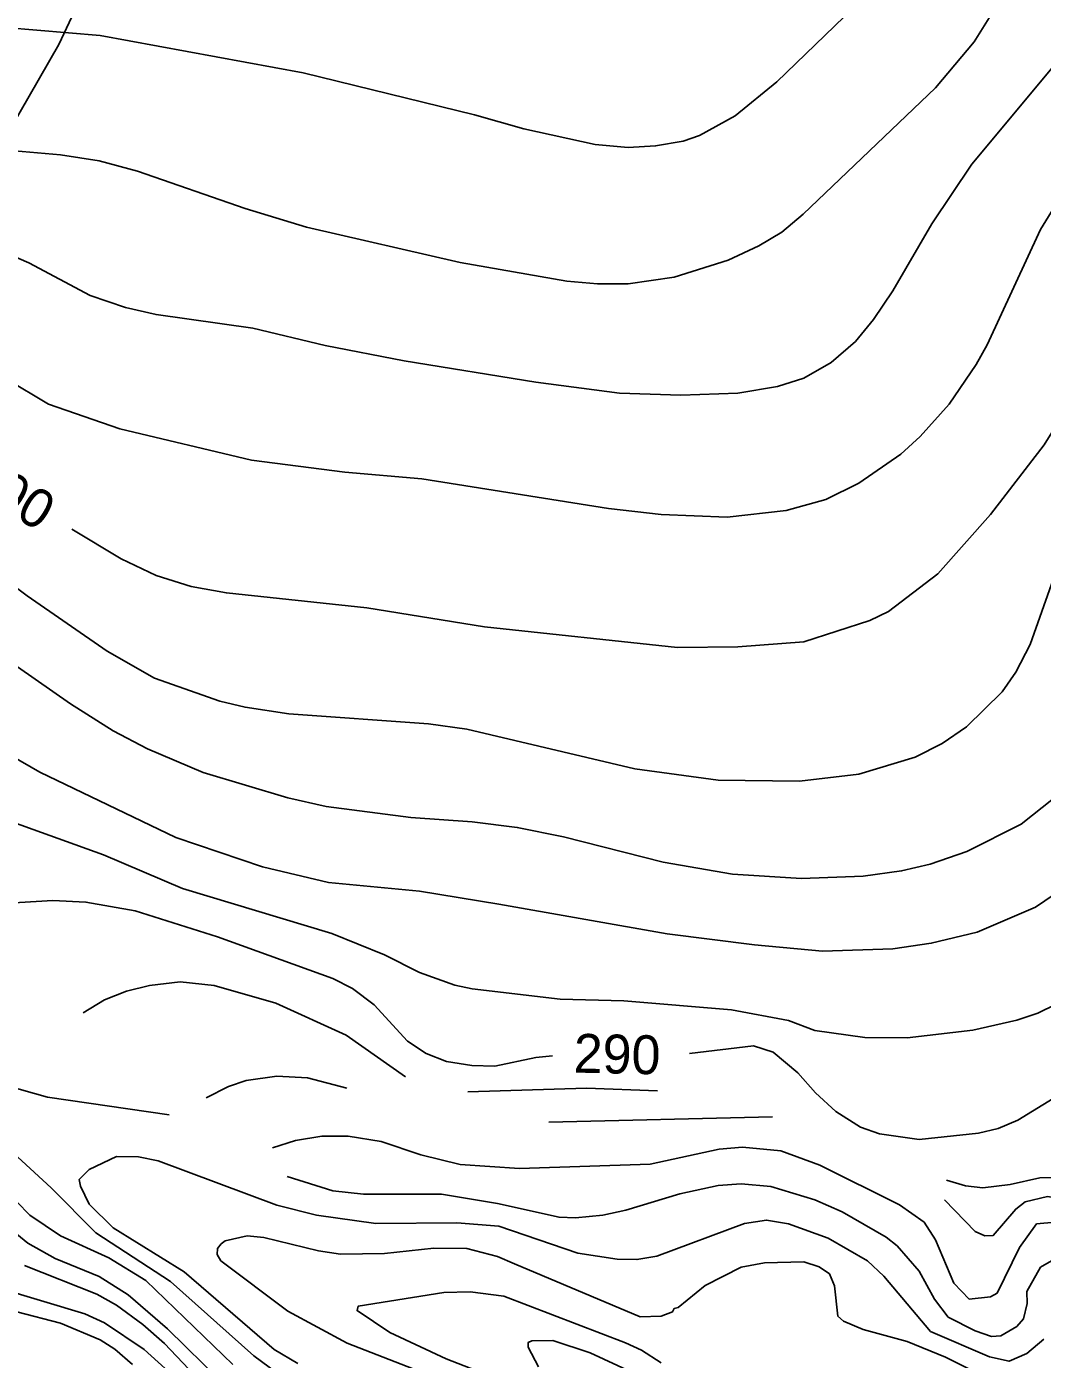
# Model space of a CAD drawing. Extents: x -555860 to -552701, y -1187050 to -1182291.
# Drawn here: x -553383.3 to -553122.2, y -1184316.2 to -1183973.8 of the extents above; entities that cross this region are included whole.
import ezdxf

# ---------------------------------------------------------------- set-up
doc = ezdxf.new("R2010")
doc.units = 0
for name, color, linetype in [('Level 30', 7, 'Continuous'), ('Level 40', 7, 'Continuous'), ('Level 41', 7, 'Continuous')]:
    doc.layers.add(name, color=color, linetype=linetype)

msp = doc.modelspace()

# ---------------------------------------------------------------- linework, layer by layer
at = {"layer": 'Level 30'}
msp.add_lwpolyline([(-553455.2, -1184339.18), (-553457.34, -1184298.75), (-553460.64, -1184285.51), (-553461, -1184255.83), (-553455.81, -1184248.05), (-553487.97, -1184199.04), (-553492.85, -1184195.99), (-553493.23, -1184195.76), (-553491.11, -1184190.16), (-553493.64, -1184183.74), (-553490.94, -1184181.75), (-553476.25, -1184171.6), (-553492.08, -1184151.48), (-553476.3, -1184131.9), (-553464.71, -1184117.46), (-553441.58, -1184088.62), (-553439.34, -1184081.56), (-553395.36, -1184013.54), (-553375.09, -1183978.34), (-553357.28, -1183940.3)], dxfattribs=at)
at = {"layer": 'Level 40'}
for points in [[(-553371.69, -1184102.92), (-553359.08, -1184110.54), (-553350.05, -1184114.78), (-553341.02, -1184117.6), (-553331.99, -1184119.29), (-553295.86, -1184123.1), (-553265.67, -1184128.01), (-553215.99, -1184133.26), (-553200.47, -1184133.12), (-553183.53, -1184131.85), (-553166.6, -1184126.35), (-553161.8, -1184124.09), (-553149.1, -1184114.35), (-553135.55, -1184099.11), (-553121.72, -1184081.19), (-553114.53, -1184069.62), (-553110.01, -1184059.46), (-553106.2, -1184049.02), (-553086.87, -1183973.94), (-553082.92, -1183963.22), (-553075.86, -1183947.13), (-553066.81, -1183929.62)], [(-553248.19, -1184238.21), (-553252.4, -1184238.68), (-553262.98, -1184240.93), (-553268.91, -1184240.72), (-553275.42, -1184239.68), (-553280.63, -1184237.6), (-553285.42, -1184234.44), (-553294.03, -1184225.13), (-553299.53, -1184220.9), (-553304.61, -1184218.35), (-553334.25, -1184207.63), (-553355.41, -1184201), (-553368.11, -1184198.74), (-553376.58, -1184198.32), (-553396.62, -1184199.53)], [(-553101.26, -1184233.55), (-553118.34, -1184248.55), (-553128.5, -1184254.76), (-553133.58, -1184256.88), (-553138.66, -1184258.15), (-553153.9, -1184259.7), (-553164.06, -1184258.29), (-553169, -1184256.6), (-553175.35, -1184252.51), (-553180.57, -1184247.71), (-553185.09, -1184242.63), (-553191.44, -1184237.26), (-553196.52, -1184235.71), (-553212.9, -1184237.65)], [(-553313.64, -1184317.28), (-553319.71, -1184313.75), (-553342.85, -1184293.71), (-553361.06, -1184282.42), (-553367.27, -1184276.35), (-553369.53, -1184271.7), (-553369.81, -1184270), (-553367.27, -1184267.46), (-553360.21, -1184264.08), (-553354.57, -1184264.22), (-553349.49, -1184265.21), (-553319.01, -1184276.64), (-553308.84, -1184279.18), (-553293.6, -1184281.29), (-553272.72, -1184281.15), (-553261.99, -1184282), (-553241.67, -1184288.91), (-553231.51, -1184290.47), (-553226.43, -1184290.61), (-553221.35, -1184289.76), (-553198.78, -1184281.29), (-553193.13, -1184280.45), (-553187.48, -1184281.43), (-553177.32, -1184285.1), (-553167.17, -1184290.89), (-553162.93, -1184294.84), (-553150.94, -1184309.09), (-553135.84, -1184315.58), (-553130.76, -1184316.71), (-553126.24, -1184314.74), (-553121.87, -1184311.07)], [(-553343.28, -1184322.64), (-553353.16, -1184313.75), (-553363.32, -1184306.83), (-553368.4, -1184304.58), (-553390.41, -1184297.94)]]:
    msp.add_lwpolyline(points, dxfattribs=at)
at = {"layer": 'Level 41'}
for points in [[(-553105.64, -1183911.57), (-553124.69, -1183926.24), (-553143.32, -1183942.33), (-553190.45, -1183987.91), (-553201.17, -1183996.66), (-553210.35, -1184001.74), (-553214.58, -1184003.15), (-553221.64, -1184004.42), (-553228.69, -1184004.85), (-553237.16, -1184004), (-553255.5, -1184000.05), (-553268.2, -1183996.38), (-553312.23, -1183985.66), (-553364.45, -1183976.06), (-553388.86, -1183973.94)], [(-553121.3, -1183950.09), (-553129.91, -1183961.81), (-553139.79, -1183977.61), (-553149.67, -1183989.47), (-553183.68, -1184021.92), (-553189.18, -1184026.58), (-553195.1, -1184030.11), (-553203.01, -1184033.77), (-553216.84, -1184038.15), (-553228.69, -1184039.84), (-553236.59, -1184039.84), (-553244.5, -1184039.14), (-553271.87, -1184034.34), (-553311.39, -1184025.31), (-553327.19, -1184020.51), (-553354.85, -1184010.91), (-553364.73, -1184008.23), (-553374.6, -1184006.68), (-553386.46, -1184005.69), (-553400.29, -1184005.41), (-553407.2, -1184006.4)], [(-553418.25, -1184024.92), (-553407.63, -1184026.01), (-553394.93, -1184029.26), (-553382.79, -1184034.48), (-553366.98, -1184042.81), (-553357.95, -1184045.91), (-553350.05, -1184047.75), (-553325.21, -1184051.27), (-553306.59, -1184055.65), (-553286.27, -1184059.6), (-553252.4, -1184065.1), (-553230.95, -1184067.93), (-553215.14, -1184068.49), (-553200.47, -1184067.93), (-553190.31, -1184066.23), (-553183.53, -1184064.11), (-553176.48, -1184060.02), (-553170.27, -1184054.66), (-553165.61, -1184049.02), (-553160.67, -1184041.68), (-553150.65, -1184024.46), (-553140.35, -1184009.08), (-553115.38, -1183979.16)], [(-553109.02, -1184003.58), (-553122.71, -1184025.87), (-553136.4, -1184055.51), (-553139.22, -1184060.59), (-553146.14, -1184070.75), (-553153.62, -1184079.07), (-553158.56, -1184083.59), (-553169.42, -1184091.07), (-553177.89, -1184095.3), (-553188.05, -1184098.12), (-553203.29, -1184099.82), (-553220.22, -1184099.11), (-553233.77, -1184097.56), (-553281.75, -1184089.94), (-553301.51, -1184088.25), (-553325.5, -1184085.14), (-553359.36, -1184077.1), (-553377.71, -1184070.75), (-553388.58, -1184064.26), (-553400.71, -1184053.96), (-553406.21, -1184050.43), (-553416.38, -1184047.04), (-553424.56, -1184045.63), (-553430.63, -1184043.65)], [(-553433.3, -1184085.51), (-553419.2, -1184093.18), (-553383.21, -1184120), (-553362.61, -1184134.25), (-553350.47, -1184141.17), (-553333.68, -1184147.09), (-553327.19, -1184148.64), (-553315.9, -1184150.34), (-553280.06, -1184152.88), (-553270.18, -1184154.29), (-553227, -1184164.45), (-553205.55, -1184167.41), (-553184.66, -1184167.69), (-553169.42, -1184165.86), (-553154.89, -1184161.49), (-553147.97, -1184157.96), (-553141.76, -1184153.72), (-553132.59, -1184144.69), (-553129.06, -1184139.61), (-553125.39, -1184132.56), (-553117.35, -1184109.98)], [(-553119.33, -1184172.07), (-553127.65, -1184178.7), (-553141.62, -1184185.76), (-553151.08, -1184189), (-553158.42, -1184190.7), (-553168.29, -1184192.11), (-553184.1, -1184192.67), (-553201.88, -1184191.54), (-553219.66, -1184188.44), (-553245.34, -1184181.95), (-553257.2, -1184179.55), (-553268.77, -1184178.14), (-553284.57, -1184177.01), (-553306.31, -1184174.19), (-553316.18, -1184171.93), (-553337.92, -1184165.44), (-553352.31, -1184159.37), (-553361.06, -1184154.71), (-553372.07, -1184147.8), (-553408.47, -1184122.4), (-553414.82, -1184118.87), (-553420.13, -1184116.71)], [(-553410.28, -1184148.73), (-553394.64, -1184156.97), (-553379.95, -1184165.38), (-553344.97, -1184182.09), (-553322.67, -1184189.71), (-553305.74, -1184193.66), (-553282.32, -1184195.92), (-553261.99, -1184199.3), (-553218.67, -1184206.93), (-553196.23, -1184209.75), (-553178.74, -1184211.3), (-553160.67, -1184210.73), (-553150.8, -1184209.32), (-553138.94, -1184206.5), (-553123.98, -1184200.01), (-553109.59, -1184190.27)], [(-553403.71, -1184175.32), (-553389, -1184177.43), (-553363.6, -1184186.6), (-553343.28, -1184195.21), (-553304.89, -1184206.78), (-553291.35, -1184212.29), (-553282.32, -1184216.8), (-553273.28, -1184220.05), (-553268.77, -1184221.04), (-553246.19, -1184223.72), (-553229.82, -1184224.14), (-553202.16, -1184226.4), (-553187.45, -1184229.2), (-553180.68, -1184231.75), (-553167.86, -1184233.57), (-553157, -1184233.6), (-553140.07, -1184231.62), (-553128.78, -1184229.08), (-553123.42, -1184227.25), (-553114.1, -1184222.73)], [(-553330.3, -1184317.56), (-553352.73, -1184295.97), (-553362.19, -1184290.18), (-553374.6, -1184284.54), (-553382.51, -1184279.18), (-553385.9, -1184275.79), (-553403.11, -1184252.08), (-553408.05, -1184246.44), (-553416.17, -1184239), (-553422.02, -1184231.62), (-553424.28, -1184224.85), (-553426.68, -1184203.68), (-553430.2, -1184195.21), (-553436.41, -1184185.33), (-553438.25, -1184180.82), (-553435, -1184180.25), (-553427.67, -1184182.51), (-553423.43, -1184185.48), (-553420.61, -1184188.3), (-553413.27, -1184198.88), (-553403.25, -1184216.1), (-553399.3, -1184221.04), (-553390.1, -1184228.5)], [(-553368.84, -1184227.16), (-553363.32, -1184223.86), (-553357.67, -1184221.6), (-553351.74, -1184220.19), (-553343.84, -1184219.2), (-553335.09, -1184220.19), (-553319.29, -1184224.71), (-553301.22, -1184232.89), (-553285.98, -1184243.61)], [(-553080.21, -1184232.15), (-553085.6, -1184239.66), (-553087.72, -1184244.04), (-553087.43, -1184248.55), (-553084.61, -1184255.61), (-553084.61, -1184258.71), (-553096.04, -1184273.39), (-553100.98, -1184278.61), (-553104.65, -1184278.75), (-553112.41, -1184275.79), (-553120.88, -1184274.38), (-553126.66, -1184275.79), (-553129.06, -1184277.62), (-553134.85, -1184284.4), (-553136.97, -1184284.54), (-553139.51, -1184283.41), (-553147.41, -1184275.22)], [(-553346.71, -1184253.41), (-553377.99, -1184248.84), (-553388.58, -1184245.87), (-553402.83, -1184240.65), (-553404.8, -1184240.23), (-553404.95, -1184241.64), (-553402.55, -1184246.3), (-553397.61, -1184253.35), (-553377, -1184272.12), (-553365.57, -1184283.69), (-553346.38, -1184296.25), (-553324.93, -1184315.3), (-553319.01, -1184319.68)], [(-553301.04, -1184246.57), (-553311.1, -1184243.9), (-553319.01, -1184243.47), (-553326.91, -1184244.6), (-553331.42, -1184246.16), (-553337.18, -1184249.02)], [(-553221.17, -1184247.26), (-553239.42, -1184246.58), (-553269.95, -1184247.49)], [(-553146.85, -1184270.21), (-553141.97, -1184271.68), (-553137.53, -1184272.12), (-553130.47, -1184271.27), (-553122.85, -1184269.58), (-553107.61, -1184269.16), (-553103.1, -1184268.31), (-553100.56, -1184266.9), (-553098.44, -1184262.38), (-553097.88, -1184259.56), (-553098.44, -1184249.54)], [(-553191.56, -1184253.91), (-553249.12, -1184255.3)], [(-553118.9, -1184281.01), (-553123.7, -1184281.43), (-553128.07, -1184287.5), (-553133.86, -1184299.21), (-553135.55, -1184300.2), (-553141.06, -1184300.77), (-553145.01, -1184296.68), (-553149.67, -1184285.53), (-553152.63, -1184281.01), (-553158.98, -1184276.5), (-553179.44, -1184266.33), (-553189.46, -1184262.67), (-553199.34, -1184261.68), (-553205.27, -1184262.24), (-553223.05, -1184266.05), (-553256.63, -1184267.18), (-553271.87, -1184266.19), (-553282.03, -1184263.65), (-553292.19, -1184260.27), (-553300.66, -1184258.86), (-553307.43, -1184258.86), (-553314.21, -1184259.98), (-553320.11, -1184261.9)], [(-553316.33, -1184269.21), (-553304.61, -1184272.97), (-553296.71, -1184273.81), (-553276.67, -1184273.81), (-553262.28, -1184276.21), (-553246.47, -1184279.74), (-553242.24, -1184279.88), (-553235.18, -1184279.18), (-553229.26, -1184277.91), (-553215.43, -1184273.67), (-553205.55, -1184271.55), (-553199.62, -1184271.13), (-553192, -1184271.84), (-553180.71, -1184275.23), (-553173.66, -1184278.33), (-553162.37, -1184284.82), (-553159.54, -1184287.08), (-553153.9, -1184293.57), (-553149.95, -1184300.77), (-553146.42, -1184305.42), (-553139.51, -1184308.95), (-553135.27, -1184310.36), (-553132.87, -1184310.22), (-553128.78, -1184307.82), (-553127.09, -1184305.85), (-553126.1, -1184301.9), (-553126.24, -1184298.79), (-553122.71, -1184292.58), (-553119.89, -1184290.89)], [(-553388.29, -1184282.14), (-553383.07, -1184286.37), (-553376.02, -1184290.32), (-553364.73, -1184294.98), (-553357.25, -1184299.64), (-553347.09, -1184308.39), (-553333.12, -1184322.08)], [(-553134.14, -1184322.07), (-553147.13, -1184315.72), (-553157, -1184311.63), (-553168.29, -1184308.53), (-553173.37, -1184306.41), (-553174.78, -1184305.14), (-553175.63, -1184297.38), (-553176.9, -1184294.28), (-553179.58, -1184292.44), (-553183.53, -1184291.17), (-553193.69, -1184291.45), (-553199.62, -1184292.58), (-553208.94, -1184297.24), (-553215.85, -1184302.88), (-553216.84, -1184303.17), (-553217.26, -1184304.01), (-553220.22, -1184305.14), (-553225.59, -1184305.28), (-553257.95, -1184291.67), (-553262.33, -1184289.84), (-553270.18, -1184287.78), (-553278.65, -1184287.64), (-553291.35, -1184289.05), (-553302.64, -1184289.2), (-553308.28, -1184288.35), (-553322.39, -1184284.96), (-553326.63, -1184284.54), (-553332.27, -1184285.81), (-553333.35, -1184286.57), (-553334.25, -1184287.78), (-553334.35, -1184289.31), (-553333.4, -1184290.89), (-553316.18, -1184303.87), (-553300.94, -1184312.05), (-553284.01, -1184318.69)], [(-553383.92, -1184292.16), (-553365.29, -1184299.5), (-553360.21, -1184302.32), (-553353.44, -1184307.26), (-553347.93, -1184312.2), (-553336.93, -1184323.77)], [(-553220.22, -1184317.14), (-553225.3, -1184313.89), (-553229.41, -1184312.01), (-553260.69, -1184299.99), (-553269.33, -1184298.92), (-553276.11, -1184299.06), (-553298.12, -1184302.59), (-553298.4, -1184303.72), (-553289.94, -1184309.36), (-553275.5, -1184316.07), (-553250.42, -1184325.89)], [(-553356.12, -1184317.56), (-553360.64, -1184313.61), (-553364.45, -1184311.21), (-553374.6, -1184306.98), (-553385.9, -1184304.01)], [(-553222.05, -1184322.15), (-553238.45, -1184314.59), (-553248.08, -1184311.38), (-553253.44, -1184311.52), (-553254.43, -1184311.95), (-553254.43, -1184313.07), (-553251.75, -1184318.16)]]:
    msp.add_lwpolyline(points, dxfattribs=at)

# ---------------------------------------------------------------- texts
at = {"layer": 'Level 40'}
for s, rotation, p in [('300', 328.8376, (-553399.28, -1184092.08)), ('290', 358.7258, (-553242.8, -1184242.54))]:
    msp.add_text(s, height=10, rotation=rotation, dxfattribs=at).set_placement(p)

doc.saveas('drawing.dxf')
